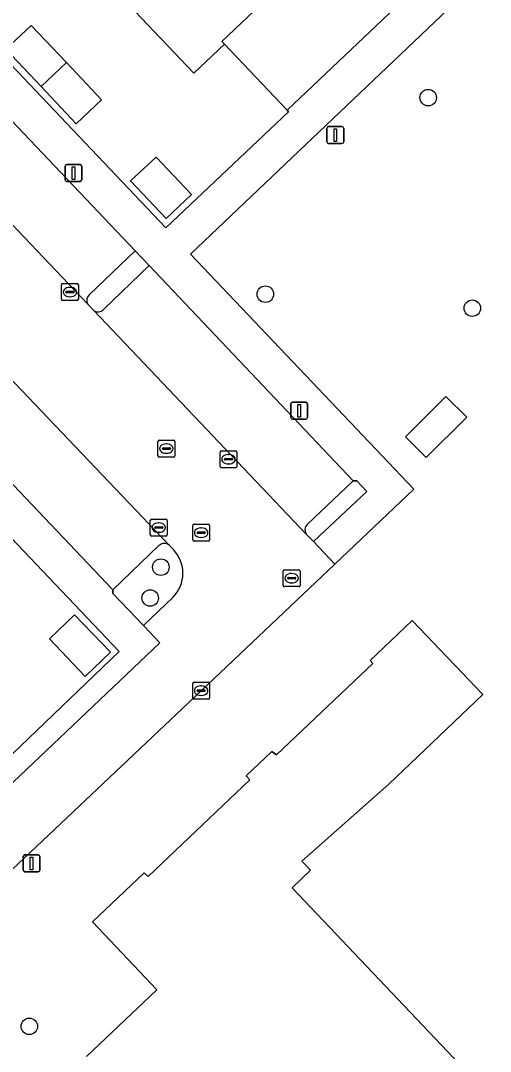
# Model space of a CAD drawing. Extents: x 162523 to 163266, y 381230 to 382050.
# Drawn here: x 163069.4 to 163097.3, y 381337.1 to 381398.2 of the extents above; entities that cross this region are included whole.
import ezdxf

# ---------------------------------------------------------------- set-up
doc = ezdxf.new("R2010")
doc.units = 0
for name, color, linetype in [('IMGEO_Boom', 7, 'Continuous'), ('IMGEO_Drainageput', 7, 'Continuous'), ('IMGEO_Erf', 7, 'Continuous'), ('IMGEO_Groenvoorziening', 7, 'Continuous'), ('IMGEO_Kolk', 7, 'Continuous'), ('IMGEO_Lage_trafo', 7, 'Continuous'), ('IMGEO_Lichtmast', 7, 'Continuous'), ('IMGEO_Pand', 7, 'Continuous'), ('IMGEO_Parkeervlak_open', 7, 'Continuous'), ('IMGEO_Rijbaan_lokaal_open', 7, 'Continuous'), ('IMGEO_Voetpad_open', 7, 'Continuous')]:
    doc.layers.add(name, color=color, linetype=linetype)

msp = doc.modelspace()

# ---------------------------------------------------------------- linework, layer by layer
at = {"layer": 'IMGEO_Boom'}
for centre in [(163093.574, 381393.626), (163083.926, 381381.98), (163096.185, 381381.148), (163077.732, 381365.806), (163077.103, 381363.977), (163069.938, 381338.6)]:
    msp.add_circle(centre, 0.489, dxfattribs=at)
at = {"layer": 'IMGEO_Drainageput'}
for p, q in [((163077.637, 381373.33), (163078.489, 381373.33)), ((163077.562, 381372.404), (163077.562, 381373.256)), ((163077.821, 381372.824), (163077.821, 381372.836)), ((163078.259, 381372.787), (163077.861, 381372.787)), ((163077.864, 381372.873), (163078.262, 381372.873)), ((163078.05, 381373.11), (163078.075, 381373.11)), ((163078.305, 381372.836), (163078.305, 381372.824)), ((163078.563, 381373.256), (163078.563, 381372.404)), ((163078.489, 381372.33), (163077.637, 381372.33)), ((163078.073, 381372.55), (163078.048, 381372.55)), ((163079.622, 381367.422), (163079.622, 381368.274)), ((163079.697, 381368.348), (163080.549, 381368.348)), ((163079.881, 381367.842), (163079.881, 381367.854)), ((163079.924, 381367.891), (163080.322, 381367.891)), ((163080.11, 381368.128), (163080.135, 381368.128)), ((163080.365, 381367.854), (163080.365, 381367.842)), ((163080.623, 381368.274), (163080.623, 381367.422)), ((163080.549, 381367.348), (163079.697, 381367.348)), ((163080.319, 381367.805), (163079.921, 381367.805)), ((163080.133, 381367.568), (163080.108, 381367.568)), ((163084.986, 381364.725), (163084.986, 381365.577)), ((163085.061, 381365.651), (163085.913, 381365.651)), ((163085.474, 381365.431), (163085.499, 381365.431)), ((163085.987, 381365.577), (163085.987, 381364.725)), ((163085.245, 381365.145), (163085.245, 381365.157)), ((163085.683, 381365.108), (163085.285, 381365.108)), ((163085.288, 381365.194), (163085.686, 381365.194)), ((163085.497, 381364.871), (163085.472, 381364.871)), ((163085.729, 381365.157), (163085.729, 381365.145)), ((163085.913, 381364.651), (163085.061, 381364.651))]:
    msp.add_line(p, q, dxfattribs=at)
for points in [[(163077.637, 381373.33), (163078.489, 381373.33)], [(163077.562, 381372.404), (163077.562, 381373.256)], [(163078.563, 381373.256), (163078.563, 381372.404)], [(163078.489, 381372.33), (163077.637, 381372.33)], [(163079.622, 381367.422), (163079.622, 381368.274)], [(163079.697, 381368.348), (163080.549, 381368.348)], [(163080.623, 381368.274), (163080.623, 381367.422)], [(163080.549, 381367.348), (163079.697, 381367.348)], [(163084.986, 381364.725), (163084.986, 381365.577)], [(163085.061, 381365.651), (163085.913, 381365.651)], [(163085.987, 381365.577), (163085.987, 381364.725)], [(163085.913, 381364.651), (163085.061, 381364.651)]]:
    msp.add_lwpolyline(points, dxfattribs=at)
for centre, radius, start, end in [((163077.639, 381373.254), 0.0765, 91.55205, 178.44795), ((163077.639, 381373.254), 0.0765, 91.55205, 178.44795), ((163078.487, 381373.254), 0.0765, 1.55205, 88.44795), ((163078.487, 381373.254), 0.0765, 1.55205, 88.44795), ((163077.861, 381372.833), 0.0403, 85.87752, 175.75265), ((163077.858, 381372.823), 0.0366, 178.93798, 274.71019), ((163078.262, 381372.83), 0.043, 264.86636, 352.45326), ((163078.266, 381372.835), 0.0386, 1.73085, 96.63898), ((163077.639, 381372.406), 0.0765, 181.55205, 268.44795), ((163077.639, 381372.406), 0.0765, 181.55205, 268.44795), ((163078.487, 381372.406), 0.0765, 271.55205, 358.44795), ((163078.487, 381372.406), 0.0765, 271.55205, 358.44795), ((163079.699, 381368.272), 0.0765, 91.55205, 178.44795), ((163079.699, 381368.272), 0.0765, 91.55205, 178.44795), ((163079.921, 381367.851), 0.0403, 85.87752, 175.75265), ((163079.918, 381367.841), 0.0366, 178.93798, 274.71019), ((163080.322, 381367.848), 0.043, 264.86636, 352.45326), ((163080.326, 381367.853), 0.0386, 1.73085, 96.63898), ((163080.547, 381368.272), 0.0765, 1.55205, 88.44795), ((163080.547, 381368.272), 0.0765, 1.55205, 88.44795), ((163079.699, 381367.424), 0.0765, 181.55205, 268.44795), ((163079.699, 381367.424), 0.0765, 181.55205, 268.44795), ((163080.547, 381367.424), 0.0765, 271.55205, 358.44795), ((163080.547, 381367.424), 0.0765, 271.55205, 358.44795), ((163085.063, 381365.575), 0.0765, 91.55205, 178.44795), ((163085.063, 381365.575), 0.0765, 91.55205, 178.44795), ((163085.911, 381365.575), 0.0765, 1.55205, 88.44795), ((163085.911, 381365.575), 0.0765, 1.55205, 88.44795), ((163085.285, 381365.154), 0.0403, 85.87752, 175.75265), ((163085.282, 381365.144), 0.0366, 178.93798, 274.71019), ((163085.686, 381365.151), 0.043, 264.86636, 352.45326), ((163085.69, 381365.156), 0.0386, 1.73085, 96.63898), ((163085.063, 381364.727), 0.0765, 181.55205, 268.44795), ((163085.063, 381364.727), 0.0765, 181.55205, 268.44795), ((163085.911, 381364.727), 0.0765, 271.55205, 358.44795), ((163085.911, 381364.727), 0.0765, 271.55205, 358.44795)]:
    msp.add_arc(centre, radius, start, end, dxfattribs=at)
for centre, major_axis, ratio, start_param, end_param in [((163078.049, 381372.83), (-0.387, 0.002), 0.722429, 4.712389, 7.853982), ((163078.074, 381372.83), (-0.39, 0.002), 0.717154, 1.570796, 4.712389), ((163080.109, 381367.848), (-0.387, 0.002), 0.722429, 4.712389, 7.853982), ((163080.134, 381367.848), (-0.39, 0.002), 0.717154, 1.570796, 4.712389), ((163085.473, 381365.151), (-0.387, 0.002), 0.722429, 4.712389, 7.853982), ((163085.498, 381365.151), (-0.39, 0.002), 0.717154, 1.570796, 4.712389)]:
    msp.add_ellipse(centre, major_axis=major_axis, ratio=ratio, start_param=start_param, end_param=end_param, dxfattribs=at)
at = {"layer": 'IMGEO_Erf'}
for points in [[(163072.065, 381403.062), (163068.326, 381406.987), (163064.626, 381410.871), (163060.708, 381414.985), (163062.522, 381416.706), (163058.801, 381420.628), (163058.749, 381420.683), (163051.544, 381413.821), (163078.037, 381385.91), (163085.304, 381392.789), (163085.216, 381392.882), (163081.494, 381396.792), (163079.681, 381395.066), (163075.788, 381399.153)], [(163072.138, 381395.704), (163074.225, 381393.502), (163072.725, 381392.079), (163070.639, 381394.282), (163068.548, 381396.49), (163070.051, 381397.905)], [(163077.448, 381390.103), (163079.557, 381387.878), (163078.051, 381386.454), (163075.938, 381388.685)], [(163093.446, 381372.304), (163092.226, 381373.525), (163094.623, 381375.922), (163095.86, 381374.693)], [(163072.624, 381362.986), (163074.746, 381360.769), (163073.251, 381359.332), (163071.128, 381361.569)]]:
    msp.add_lwpolyline(points, close=True, dxfattribs=at)
for points in [[(163103.975, 381407.635), (163094.335, 381398.468), (163079.485, 381384.348), (163092.717, 381370.429), (163088.036, 381365.992), (163080.12, 381358.488), (163066, 381345.149), (163058.294, 381337.784), (163059.475, 381336.516), (163059.601, 381336.637), (163072.718, 381322.884), (163084.973, 381309.929), (163089.036, 381305.65), (163100.121, 381293.889)], [(163068.927, 381354.721), (163075.261, 381360.801), (163037.105, 381400.96)], [(163073.337, 381336.809), (163077.494, 381340.759), (163073.69, 381344.794), (163076.752, 381347.698), (163076.98, 381347.474), (163083, 381353.205), (163082.78, 381353.438), (163084.304, 381354.878), (163084.582, 381354.695), (163090.298, 381360.102), (163090.139, 381360.268), (163092.631, 381362.65), (163096.815, 381358.261), (163091.247, 381352.954), (163086.088, 381348.387), (163086.602, 381347.852), (163085.503, 381346.81), (163098.042, 381333.625)]]:
    msp.add_lwpolyline(points, dxfattribs=at)
at = {"layer": 'IMGEO_Groenvoorziening'}
for points in [[(163077.037, 381383.681), (163076.209, 381384.545), (163073.503, 381381.951)], [(163074.34, 381381.081), (163077.037, 381383.681)], [(163073.395, 381381.402), (163073.761, 381381.017)], [(163086.348, 381367.767), (163086.776, 381367.317), (163089.938, 381370.295), (163089.342, 381370.92)], [(163089.342, 381370.92), (163089.13, 381370.926), (163086.4, 381368.34)], [(163077.618, 381367.083), (163074.889, 381364.471), (163074.894, 381364.25), (163076.711, 381362.355), (163078.452, 381364.011)], [(163078.474, 381366.857), (163078.227, 381367.118)]]:
    msp.add_lwpolyline(points, dxfattribs=at)
for centre, radius, start, end in [((163073.791, 381381.609), 0.447, 130.14514, 207.59648), ((163074.019, 381381.338), 0.412, 231.25437, 321.36085), ((163086.711, 381368.023), 0.444, 134.4466, 215.18257), ((163077.942, 381366.756), 0.461, 51.81665, 134.76184), ((163077, 381365.445), 2.041, 315.34383, 43.77038)]:
    msp.add_arc(centre, radius, start, end, dxfattribs=at)
at = {"layer": 'IMGEO_Kolk'}
for p, q in [((163071.845, 381381.679), (163071.845, 381382.531)), ((163071.92, 381382.605), (163072.772, 381382.605)), ((163072.846, 381382.531), (163072.846, 381381.679)), ((163072.104, 381382.099), (163072.104, 381382.111)), ((163072.542, 381382.062), (163072.144, 381382.062)), ((163072.147, 381382.148), (163072.545, 381382.148)), ((163072.333, 381382.385), (163072.358, 381382.385)), ((163072.588, 381382.111), (163072.588, 381382.099)), ((163072.772, 381381.605), (163071.92, 381381.605)), ((163072.356, 381381.825), (163072.331, 381381.825)), ((163081.239, 381371.773), (163081.239, 381372.625)), ((163081.314, 381372.699), (163082.166, 381372.699)), ((163081.498, 381372.193), (163081.498, 381372.205)), ((163081.936, 381372.156), (163081.538, 381372.156)), ((163081.541, 381372.242), (163081.939, 381372.242)), ((163081.727, 381372.479), (163081.752, 381372.479)), ((163081.982, 381372.205), (163081.982, 381372.193)), ((163082.24, 381372.625), (163082.24, 381371.773)), ((163082.166, 381371.699), (163081.314, 381371.699)), ((163081.75, 381371.919), (163081.725, 381371.919)), ((163077.108, 381367.724), (163077.108, 381368.576)), ((163077.183, 381368.65), (163078.035, 381368.65)), ((163078.109, 381368.576), (163078.109, 381367.724)), ((163077.367, 381368.144), (163077.367, 381368.156)), ((163077.805, 381368.107), (163077.407, 381368.107)), ((163077.41, 381368.193), (163077.808, 381368.193)), ((163077.619, 381367.87), (163077.594, 381367.87)), ((163077.596, 381368.43), (163077.621, 381368.43)), ((163077.851, 381368.156), (163077.851, 381368.144)), ((163078.035, 381367.65), (163077.183, 381367.65)), ((163079.619, 381358.062), (163079.619, 381358.914)), ((163079.694, 381358.988), (163080.546, 381358.988)), ((163080.107, 381358.768), (163080.132, 381358.768)), ((163080.62, 381358.914), (163080.62, 381358.062)), ((163079.878, 381358.482), (163079.878, 381358.494)), ((163080.316, 381358.445), (163079.918, 381358.445)), ((163079.921, 381358.531), (163080.319, 381358.531)), ((163080.13, 381358.208), (163080.105, 381358.208)), ((163080.362, 381358.494), (163080.362, 381358.482)), ((163080.546, 381357.988), (163079.694, 381357.988))]:
    msp.add_line(p, q, dxfattribs=at)
for points in [[(163071.845, 381381.679), (163071.845, 381382.531)], [(163071.92, 381382.605), (163072.772, 381382.605)], [(163072.846, 381382.531), (163072.846, 381381.679)], [(163072.772, 381381.605), (163071.92, 381381.605)], [(163081.239, 381371.773), (163081.239, 381372.625)], [(163081.314, 381372.699), (163082.166, 381372.699)], [(163082.24, 381372.625), (163082.24, 381371.773)], [(163082.166, 381371.699), (163081.314, 381371.699)], [(163077.108, 381367.724), (163077.108, 381368.576)], [(163077.183, 381368.65), (163078.035, 381368.65)], [(163078.109, 381368.576), (163078.109, 381367.724)], [(163078.035, 381367.65), (163077.183, 381367.65)], [(163079.619, 381358.062), (163079.619, 381358.914)], [(163079.694, 381358.988), (163080.546, 381358.988)], [(163080.62, 381358.914), (163080.62, 381358.062)], [(163080.546, 381357.988), (163079.694, 381357.988)]]:
    msp.add_lwpolyline(points, dxfattribs=at)
for centre, radius, start, end in [((163071.922, 381382.529), 0.0765, 91.55205, 178.44795), ((163071.922, 381382.529), 0.0765, 91.55205, 178.44795), ((163072.77, 381382.529), 0.0765, 1.55205, 88.44795), ((163072.77, 381382.529), 0.0765, 1.55205, 88.44795), ((163072.144, 381382.108), 0.0403, 85.87752, 175.75265), ((163072.141, 381382.098), 0.0366, 178.93798, 274.71019), ((163072.545, 381382.105), 0.043, 264.86636, 352.45326), ((163072.549, 381382.11), 0.0386, 1.73085, 96.63898), ((163071.922, 381381.681), 0.0765, 181.55205, 268.44795), ((163071.922, 381381.681), 0.0765, 181.55205, 268.44795), ((163072.77, 381381.681), 0.0765, 271.55205, 358.44795), ((163072.77, 381381.681), 0.0765, 271.55205, 358.44795), ((163081.316, 381372.623), 0.0765, 91.55205, 178.44795), ((163081.316, 381372.623), 0.0765, 91.55205, 178.44795), ((163081.538, 381372.202), 0.0403, 85.87752, 175.75265), ((163081.535, 381372.192), 0.0366, 178.93798, 274.71019), ((163081.939, 381372.199), 0.043, 264.86636, 352.45326), ((163081.943, 381372.204), 0.0386, 1.73085, 96.63898), ((163082.164, 381372.623), 0.0765, 1.55205, 88.44795), ((163082.164, 381372.623), 0.0765, 1.55205, 88.44795), ((163081.316, 381371.775), 0.0765, 181.55205, 268.44795), ((163081.316, 381371.775), 0.0765, 181.55205, 268.44795), ((163082.164, 381371.775), 0.0765, 271.55205, 358.44795), ((163082.164, 381371.775), 0.0765, 271.55205, 358.44795), ((163077.185, 381368.574), 0.0765, 91.55205, 178.44795), ((163077.185, 381368.574), 0.0765, 91.55205, 178.44795), ((163078.033, 381368.574), 0.0765, 1.55205, 88.44795), ((163078.033, 381368.574), 0.0765, 1.55205, 88.44795), ((163077.407, 381368.153), 0.0403, 85.87752, 175.75265), ((163077.404, 381368.143), 0.0366, 178.93798, 274.71019), ((163077.808, 381368.15), 0.043, 264.86636, 352.45326), ((163077.812, 381368.155), 0.0386, 1.73085, 96.63898), ((163077.185, 381367.726), 0.0765, 181.55205, 268.44795), ((163077.185, 381367.726), 0.0765, 181.55205, 268.44795), ((163078.033, 381367.726), 0.0765, 271.55205, 358.44795), ((163078.033, 381367.726), 0.0765, 271.55205, 358.44795), ((163079.696, 381358.912), 0.0765, 91.55205, 178.44795), ((163079.696, 381358.912), 0.0765, 91.55205, 178.44795), ((163080.544, 381358.912), 0.0765, 1.55205, 88.44795), ((163080.544, 381358.912), 0.0765, 1.55205, 88.44795), ((163079.696, 381358.064), 0.0765, 181.55205, 268.44795), ((163079.696, 381358.064), 0.0765, 181.55205, 268.44795), ((163079.918, 381358.491), 0.0403, 85.87752, 175.75265), ((163079.915, 381358.481), 0.0366, 178.93798, 274.71019), ((163080.319, 381358.488), 0.043, 264.86636, 352.45326), ((163080.323, 381358.493), 0.0386, 1.73085, 96.63898), ((163080.544, 381358.064), 0.0765, 271.55205, 358.44795), ((163080.544, 381358.064), 0.0765, 271.55205, 358.44795)]:
    msp.add_arc(centre, radius, start, end, dxfattribs=at)
for centre, major_axis, ratio, start_param, end_param in [((163072.332, 381382.105), (-0.387, 0.002), 0.722429, 4.712389, 7.853982), ((163072.357, 381382.105), (-0.39, 0.002), 0.717154, 1.570796, 4.712389), ((163081.726, 381372.199), (-0.387, 0.002), 0.722429, 4.712389, 7.853982), ((163081.751, 381372.199), (-0.39, 0.002), 0.717154, 1.570796, 4.712389), ((163077.595, 381368.15), (-0.387, 0.002), 0.722429, 4.712389, 7.853982), ((163077.62, 381368.15), (-0.39, 0.002), 0.717154, 1.570796, 4.712389), ((163080.106, 381358.488), (-0.387, 0.002), 0.722429, 4.712389, 7.853982), ((163080.131, 381358.488), (-0.39, 0.002), 0.717154, 1.570796, 4.712389)]:
    msp.add_ellipse(centre, major_axis=major_axis, ratio=ratio, start_param=start_param, end_param=end_param, dxfattribs=at)
at = {"layer": 'IMGEO_Lage_trafo'}
msp.add_lwpolyline([(163095.86, 381374.693), (163094.623, 381375.922), (163092.226, 381373.525), (163093.446, 381372.304)], close=True, dxfattribs=at)
at = {"layer": 'IMGEO_Lichtmast'}
for p, q in [((163087.574, 381391.004), (163087.574, 381391.804)), ((163087.574, 381391.804), (163087.574, 381391.004)), ((163087.674, 381391.904), (163088.464, 381391.904)), ((163088.464, 381391.904), (163087.674, 381391.904)), ((163088.564, 381391.804), (163088.564, 381391.004)), ((163088.564, 381391.004), (163088.564, 381391.804)), ((163088.464, 381390.904), (163087.674, 381390.904)), ((163087.674, 381390.904), (163088.464, 381390.904)), ((163072.06, 381388.758), (163072.06, 381389.558)), ((163072.06, 381389.558), (163072.06, 381388.758)), ((163072.16, 381389.658), (163072.95, 381389.658)), ((163072.95, 381389.658), (163072.16, 381389.658)), ((163073.05, 381389.558), (163073.05, 381388.758)), ((163073.05, 381388.758), (163073.05, 381389.558)), ((163072.95, 381388.658), (163072.16, 381388.658)), ((163072.16, 381388.658), (163072.95, 381388.658)), ((163085.429, 381374.673), (163085.429, 381375.473)), ((163085.429, 381375.473), (163085.429, 381374.673)), ((163085.529, 381375.573), (163086.319, 381375.573)), ((163086.319, 381375.573), (163085.529, 381375.573)), ((163086.419, 381375.473), (163086.419, 381374.673)), ((163086.419, 381374.673), (163086.419, 381375.473)), ((163086.319, 381374.573), (163085.529, 381374.573)), ((163085.529, 381374.573), (163086.319, 381374.573)), ((163069.579, 381347.859), (163069.579, 381348.659)), ((163069.579, 381348.659), (163069.579, 381347.859)), ((163069.679, 381348.759), (163070.469, 381348.759)), ((163070.469, 381348.759), (163069.679, 381348.759)), ((163070.569, 381348.659), (163070.569, 381347.859)), ((163070.569, 381347.859), (163070.569, 381348.659)), ((163070.469, 381347.759), (163069.679, 381347.759)), ((163069.679, 381347.759), (163070.469, 381347.759))]:
    msp.add_line(p, q, dxfattribs=at)
for points in [[(163087.994, 381391.779), (163088.144, 381391.779), (163088.144, 381391.029), (163087.994, 381391.029), (163087.994, 381391.779)], [(163072.48, 381389.533), (163072.63, 381389.533), (163072.63, 381388.783), (163072.48, 381388.783), (163072.48, 381389.533)], [(163085.849, 381375.448), (163085.999, 381375.448), (163085.999, 381374.698), (163085.849, 381374.698), (163085.849, 381375.448)], [(163069.999, 381348.634), (163070.149, 381348.634), (163070.149, 381347.884), (163069.999, 381347.884), (163069.999, 381348.634)]]:
    msp.add_lwpolyline(points, dxfattribs=at)
for centre, start, end in [((163087.674, 381391.804), 90, 180), ((163087.674, 381391.804), 90, 180), ((163088.464, 381391.804), 0, 90), ((163088.464, 381391.804), 360, 90), ((163087.674, 381391.004), 180, 270), ((163087.674, 381391.004), 180, 270), ((163088.464, 381391.004), 270, 0), ((163088.464, 381391.004), 270, 0), ((163072.16, 381389.558), 90, 180), ((163072.16, 381389.558), 90, 180), ((163072.95, 381389.558), 0, 90), ((163072.95, 381389.558), 360, 90), ((163072.16, 381388.758), 180, 270), ((163072.16, 381388.758), 180, 270), ((163072.95, 381388.758), 270, 0), ((163072.95, 381388.758), 270, 0), ((163085.529, 381375.473), 90, 180), ((163085.529, 381375.473), 90, 180), ((163086.319, 381375.473), 0, 90), ((163086.319, 381375.473), 360, 90), ((163085.529, 381374.673), 180, 270), ((163085.529, 381374.673), 180, 270), ((163086.319, 381374.673), 270, 0), ((163086.319, 381374.673), 270, 0), ((163069.679, 381348.659), 90, 180), ((163069.679, 381348.659), 90, 180), ((163070.469, 381348.659), 0, 90), ((163070.469, 381348.659), 360, 90), ((163069.679, 381347.859), 180, 270), ((163069.679, 381347.859), 180, 270), ((163070.469, 381347.859), 270, 0), ((163070.469, 381347.859), 270, 0)]:
    msp.add_arc(centre, 0.1, start, end, dxfattribs=at)
at = {"layer": 'IMGEO_Pand'}
for points in [[(163087.124, 381402.45), (163086.938, 381402.646), (163083.492, 381406.267), (163083.982, 381406.737), (163083.871, 381406.853), (163075.788, 381399.153), (163079.681, 381395.066), (163081.494, 381396.792), (163081.345, 381396.949)], [(163092.792, 381400.095), (163088.732, 381404.377), (163086.938, 381402.646), (163087.124, 381402.45), (163081.345, 381396.949), (163081.494, 381396.792), (163085.216, 381392.882)], [(163070.051, 381397.905), (163068.548, 381396.49), (163070.639, 381394.282), (163072.138, 381395.704)], [(163072.138, 381395.704), (163070.639, 381394.282), (163072.725, 381392.079), (163074.225, 381393.502)], [(163077.448, 381390.103), (163075.938, 381388.685), (163078.051, 381386.454), (163079.557, 381387.878)], [(163072.624, 381362.986), (163071.128, 381361.569), (163073.251, 381359.332), (163074.746, 381360.769)]]:
    msp.add_lwpolyline(points, close=True, dxfattribs=at)
msp.add_lwpolyline([(163098.042, 381333.625), (163085.503, 381346.81), (163086.602, 381347.852), (163086.088, 381348.387), (163091.247, 381352.954), (163096.815, 381358.261), (163092.631, 381362.65), (163090.139, 381360.268), (163090.298, 381360.102), (163084.582, 381354.695), (163084.304, 381354.878), (163082.78, 381353.438), (163083, 381353.205), (163076.98, 381347.474), (163076.752, 381347.698), (163073.69, 381344.794), (163077.494, 381340.759), (163073.337, 381336.809)], dxfattribs=at)
at = {"layer": 'IMGEO_Parkeervlak_open'}
for points in [[(163073.503, 381381.951), (163076.209, 381384.545), (163050.886, 381411.231)], [(163047.55, 381408.608), (163073.395, 381381.402)], [(163078.227, 381367.118), (163055.973, 381390.461)], [(163055.86, 381389.927), (163053.143, 381387.343), (163074.889, 381364.471), (163077.618, 381367.083)], [(163077.037, 381383.681), (163074.34, 381381.081)], [(163086.4, 381368.34), (163089.13, 381370.926), (163077.037, 381383.681)], [(163073.761, 381381.017), (163086.348, 381367.767)]]:
    msp.add_lwpolyline(points, dxfattribs=at)
for centre, radius, start, end in [((163073.791, 381381.609), 0.447, 130.14514, 207.59648), ((163074.019, 381381.338), 0.412, 231.25437, 321.36085), ((163086.711, 381368.023), 0.444, 134.4466, 215.18257), ((163077.942, 381366.756), 0.461, 51.81665, 134.76184)]:
    msp.add_arc(centre, radius, start, end, dxfattribs=at)
at = {"layer": 'IMGEO_Rijbaan_lokaal_open'}
for points in [[(163088.036, 381365.992), (163086.776, 381367.317), (163086.348, 381367.767), (163073.761, 381381.017), (163073.395, 381381.402), (163047.55, 381408.608), (163046.937, 381409.253), (163042.309, 381404.877), (163042.921, 381404.231), (163055.466, 381390.994), (163055.712, 381390.735), (163055.973, 381390.461), (163078.227, 381367.118), (163078.474, 381366.857)], [(163078.452, 381364.011), (163076.711, 381362.355), (163077.679, 381361.329), (163055.529, 381340.304), (163058.101, 381337.6), (163058.294, 381337.784), (163066, 381345.149), (163080.12, 381358.488), (163088.036, 381365.992)]]:
    msp.add_lwpolyline(points, dxfattribs=at)
msp.add_arc((163077, 381365.445), 2.041, 315.34383, 43.77038, dxfattribs=at)
at = {"layer": 'IMGEO_Voetpad_open'}
for points in [[(163092.792, 381400.095), (163085.216, 381392.882), (163085.304, 381392.789), (163078.037, 381385.91), (163051.544, 381413.821)], [(163050.886, 381411.231), (163076.209, 381384.545), (163077.037, 381383.681), (163089.13, 381370.926), (163089.342, 381370.92), (163089.938, 381370.295), (163086.776, 381367.317), (163088.036, 381365.992), (163092.717, 381370.429), (163079.485, 381384.348), (163094.335, 381398.468)], [(163037.105, 381400.96), (163075.261, 381360.801), (163068.927, 381354.721), (163068.843, 381354.809), (163061.984, 381348.295), (163062.074, 381348.2), (163054.656, 381341.221), (163055.529, 381340.304), (163077.679, 381361.329), (163076.711, 381362.355), (163074.894, 381364.25), (163074.889, 381364.471), (163053.143, 381387.343), (163052.172, 381388.376), (163040.159, 381401.017)]]:
    msp.add_lwpolyline(points, dxfattribs=at)

doc.saveas('drawing.dxf')
